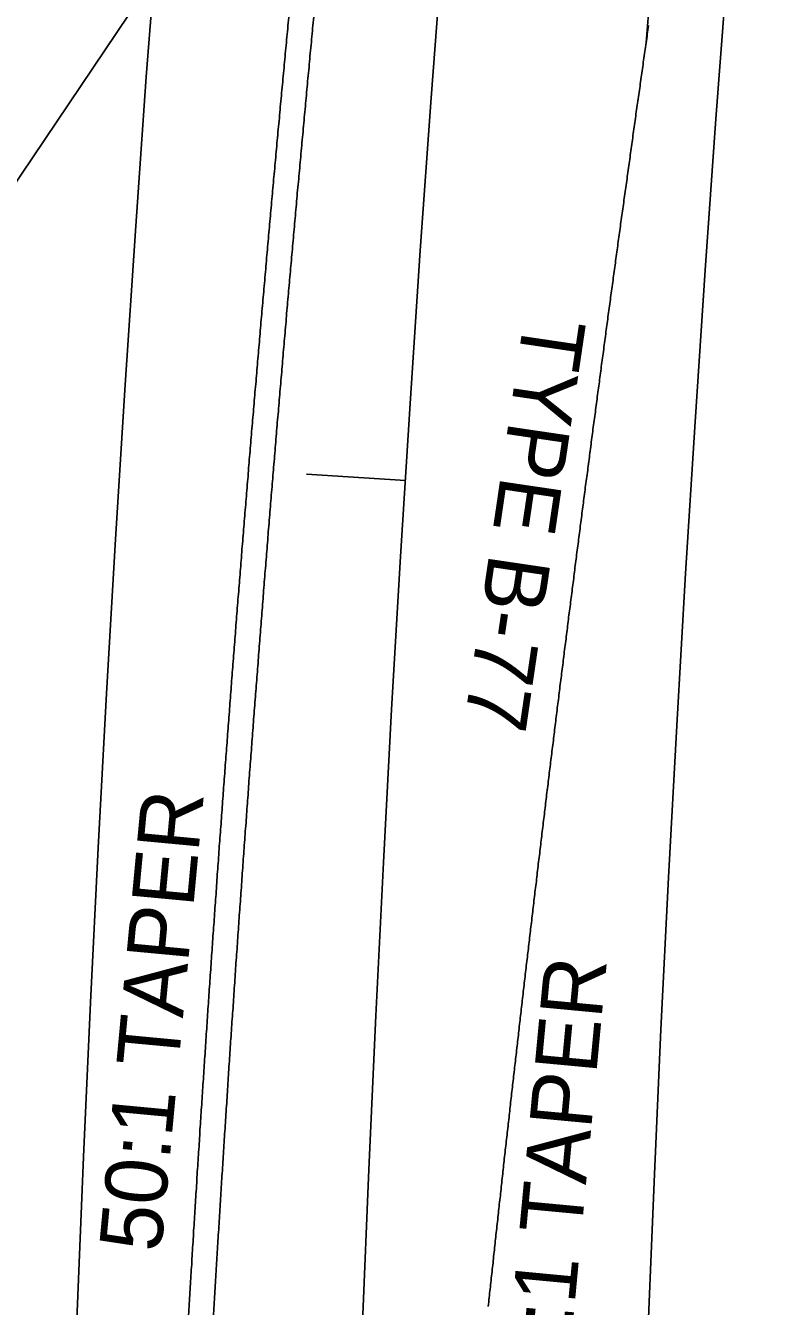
# Model space of a CAD drawing. Extents: x 2389694 to 2405615, y 547005 to 573532.
# Drawn here: x 2400126.8 to 2400187.8, y 568149.3 to 568252.4 of the extents above; entities that cross this region are included whole.
import ezdxf

# ---------------------------------------------------------------- set-up
doc = ezdxf.new("R2010")
doc.units = 0
for name, color, linetype in [('Prop Cable Guiderail Single Face', 7, 'Continuous'), ('Prop Dimension', 7, 'Continuous'), ('Prop Dimension Text', 7, 'Continuous'), ('Prop EOT', 7, 'Continuous'), ('Prop Guardrail', 7, 'Continuous'), ('Prop Horizontal Alignment', 7, 'Continuous'), ('Prop Horizontal Alignment Tick Large', 7, 'Continuous')]:
    doc.layers.add(name, color=color, linetype=linetype)

msp = doc.modelspace()

# ---------------------------------------------------------------- linework, layer by layer
at = {"layer": 'Prop Cable Guiderail Single Face'}
for points in [[(2400150.24, 568255.82), (2400150.2, 568255.35), (2400150.11, 568254.45), (2400150.02, 568253.55), (2400149.94, 568252.65), (2400149.85, 568251.75), (2400149.77, 568250.85), (2400149.68, 568249.95), (2400149.6, 568249.05), (2400149.51, 568248.15), (2400149.43, 568247.25), (2400149.35, 568246.35), (2400149.26, 568245.46), (2400149.18, 568244.55), (2400149.1, 568243.65), (2400149.01, 568242.75), (2400148.93, 568241.85), (2400148.85, 568240.95), (2400148.77, 568240.05), (2400148.68, 568239.15), (2400148.6, 568238.25), (2400148.52, 568237.35), (2400148.44, 568236.45), (2400148.36, 568235.55), (2400148.28, 568234.64), (2400148.2, 568233.74)], [(2400148.2, 568233.74), (2400148.12, 568232.84), (2400148.04, 568231.94), (2400147.96, 568231.04), (2400147.88, 568230.14), (2400147.8, 568229.24), (2400147.73, 568228.34), (2400147.65, 568227.44), (2400147.57, 568226.54), (2400147.49, 568225.64), (2400147.42, 568224.73), (2400147.34, 568223.83), (2400147.26, 568222.93), (2400147.19, 568222.03), (2400147.11, 568221.13), (2400147.03, 568220.23), (2400146.96, 568219.33), (2400146.88, 568218.43), (2400146.81, 568217.53), (2400146.73, 568216.63), (2400146.66, 568215.73), (2400146.58, 568214.82), (2400146.51, 568213.92), (2400146.44, 568213.02), (2400146.36, 568212.11), (2400146.29, 568211.21), (2400146.22, 568210.31), (2400146.15, 568209.41), (2400146.07, 568208.51), (2400146, 568207.61), (2400145.93, 568206.71), (2400145.86, 568205.81), (2400145.79, 568204.9), (2400145.72, 568204), (2400145.65, 568203.1), (2400145.58, 568202.2), (2400145.51, 568201.3), (2400145.44, 568200.39), (2400145.37, 568199.49), (2400145.3, 568198.59), (2400145.23, 568197.69), (2400145.16, 568196.79), (2400145.09, 568195.89), (2400145.02, 568194.98), (2400144.96, 568194.08), (2400144.89, 568193.18), (2400144.82, 568192.28), (2400144.75, 568191.37), (2400144.69, 568190.47), (2400144.62, 568189.57), (2400144.56, 568188.67), (2400144.49, 568187.77), (2400144.42, 568186.87), (2400144.36, 568185.97), (2400144.29, 568185.06), (2400144.23, 568184.15), (2400144.17, 568183.25), (2400144.1, 568182.35), (2400144.04, 568181.45), (2400143.97, 568180.55), (2400143.91, 568179.65), (2400143.85, 568178.74), (2400143.79, 568177.84), (2400143.72, 568176.94), (2400143.66, 568176.04), (2400143.6, 568175.13), (2400143.54, 568174.23), (2400143.48, 568173.33), (2400143.41, 568172.42), (2400143.35, 568171.52), (2400143.29, 568170.62), (2400143.23, 568169.72), (2400143.17, 568168.82), (2400143.11, 568167.91), (2400143.05, 568167.01)], [(2400143.05, 568167.01), (2400143, 568166.11), (2400142.94, 568165.2), (2400142.88, 568164.3), (2400142.82, 568163.4), (2400142.76, 568162.49), (2400142.7, 568161.59), (2400142.65, 568160.69), (2400142.59, 568159.79), (2400142.53, 568158.89), (2400142.48, 568157.98), (2400142.42, 568157.08), (2400142.37, 568156.18), (2400142.31, 568155.27), (2400142.25, 568154.36), (2400142.2, 568153.46), (2400142.14, 568152.56), (2400142.09, 568151.66), (2400142.04, 568150.76), (2400141.98, 568149.85), (2400141.93, 568148.95), (2400141.87, 568148.05), (2400141.82, 568147.15), (2400141.77, 568146.24), (2400141.72, 568145.34), (2400141.66, 568144.43), (2400141.61, 568143.53), (2400141.56, 568142.62), (2400141.51, 568141.72), (2400141.46, 568140.82), (2400141.41, 568139.92), (2400141.35, 568139.01), (2400141.3, 568138.11), (2400141.25, 568137.21), (2400141.2, 568136.31), (2400141.16, 568135.4), (2400141.11, 568134.49), (2400141.06, 568133.59), (2400141.01, 568132.69), (2400140.96, 568131.78), (2400140.91, 568130.88), (2400140.86, 568129.98), (2400140.82, 568129.07), (2400140.77, 568128.17), (2400140.72, 568127.27), (2400140.68, 568126.37), (2400140.63, 568125.46), (2400140.58, 568124.55), (2400140.54, 568123.65), (2400140.49, 568122.74), (2400140.45, 568121.84), (2400140.4, 568120.94), (2400140.36, 568120.04), (2400140.31, 568119.13), (2400140.27, 568118.23), (2400140.22, 568117.33), (2400140.18, 568116.42), (2400140.14, 568115.52), (2400140.09, 568114.61), (2400140.05, 568113.7), (2400140.01, 568112.8), (2400139.97, 568111.9), (2400139.92, 568110.99), (2400139.88, 568110.09), (2400139.84, 568109.19), (2400139.8, 568108.28), (2400139.76, 568107.38), (2400139.72, 568106.48), (2400139.68, 568105.58), (2400139.64, 568104.66), (2400139.6, 568103.76), (2400139.56, 568102.86), (2400139.52, 568101.95), (2400139.48, 568101.05), (2400139.44, 568100.14)]]:
    msp.add_spline(points, degree=3, dxfattribs=at)
at = {"layer": 'Prop Dimension'}
msp.add_line((2400163.47, 568295.43), (2400065.62, 568150.18), dxfattribs=at)
at = {"layer": 'Prop EOT'}
msp.add_line((2400176.75, 568251.01), (2400179.81, 568287.55), dxfattribs=at)
for radius, start in [(2923, 119.41161), (2877, 119.41161), (2947, 148.75529)]:
    msp.add_arc((2403051.7, 568034.46), radius, start, 180.94658, dxfattribs=at)
for points in [[(2400152.89, 568300.53), (2400152.79, 568299.63), (2400152.69, 568298.74), (2400152.59, 568297.84), (2400152.49, 568296.94), (2400152.39, 568296.04), (2400152.29, 568295.13), (2400152.19, 568294.24), (2400152.09, 568293.34), (2400151.99, 568292.44), (2400151.9, 568291.54), (2400151.8, 568290.64), (2400151.7, 568289.74), (2400151.6, 568288.85), (2400151.51, 568287.95), (2400151.41, 568287.05), (2400151.31, 568286.15), (2400151.22, 568285.24), (2400151.12, 568284.34), (2400151.03, 568283.44), (2400150.93, 568282.55), (2400150.84, 568281.65), (2400150.74, 568280.75), (2400150.65, 568279.85), (2400150.55, 568278.95), (2400150.46, 568278.05), (2400150.37, 568277.15), (2400150.27, 568276.25), (2400150.18, 568275.34), (2400150.09, 568274.45), (2400150, 568273.55), (2400149.9, 568272.65), (2400149.81, 568271.75), (2400149.72, 568270.85), (2400149.63, 568269.95), (2400149.54, 568269.05), (2400149.45, 568268.15), (2400149.36, 568267.25), (2400149.27, 568266.35), (2400149.18, 568265.44), (2400149.09, 568264.54), (2400149, 568263.64), (2400148.91, 568262.75), (2400148.82, 568261.85), (2400148.73, 568260.95), (2400148.64, 568260.05), (2400148.56, 568259.15), (2400148.47, 568258.25), (2400148.38, 568257.35), (2400148.29, 568256.45), (2400148.21, 568255.54), (2400148.12, 568254.64), (2400148.03, 568253.74), (2400147.95, 568252.84), (2400147.86, 568251.94), (2400147.78, 568251.04), (2400147.69, 568250.14), (2400147.61, 568249.24), (2400147.52, 568248.34), (2400147.44, 568247.44), (2400147.35, 568246.54), (2400147.27, 568245.64), (2400147.19, 568244.73), (2400147.1, 568243.83), (2400147.02, 568242.93), (2400146.94, 568242.03), (2400146.86, 568241.13), (2400146.77, 568240.23), (2400146.69, 568239.33), (2400146.61, 568238.43), (2400146.53, 568237.53), (2400146.45, 568236.63), (2400146.37, 568235.73), (2400146.29, 568234.82), (2400146.21, 568233.92)], [(2400176.95, 568252.4), (2400176.85, 568251.71), (2400176.75, 568251.01), (2400176.65, 568250.32), (2400176.55, 568249.62), (2400176.46, 568248.93), (2400176.36, 568248.24), (2400176.26, 568247.54), (2400176.16, 568246.85), (2400176.06, 568246.16), (2400175.96, 568245.46), (2400175.87, 568244.77), (2400175.77, 568244.07), (2400175.67, 568243.38), (2400175.57, 568242.68), (2400175.48, 568241.98), (2400175.38, 568241.29), (2400175.28, 568240.59), (2400175.19, 568239.9), (2400175.09, 568239.21), (2400174.99, 568238.51), (2400174.9, 568237.82), (2400174.8, 568237.13), (2400174.7, 568236.43), (2400174.61, 568235.73), (2400174.51, 568235.03), (2400174.42, 568234.34), (2400174.32, 568233.65), (2400174.23, 568232.95), (2400174.13, 568232.26), (2400174.04, 568231.57), (2400173.94, 568230.87), (2400173.85, 568230.17), (2400173.75, 568229.47), (2400173.66, 568228.78), (2400173.57, 568228.09), (2400173.47, 568227.39), (2400173.38, 568226.7), (2400173.29, 568225.99), (2400173.19, 568225.3), (2400173.1, 568224.61), (2400173.01, 568223.91), (2400172.91, 568223.22), (2400172.82, 568222.53), (2400172.73, 568221.82), (2400172.64, 568221.13), (2400172.54, 568220.43), (2400172.45, 568219.74), (2400172.36, 568219.05), (2400172.27, 568218.34), (2400172.18, 568217.65), (2400172.09, 568216.95), (2400172, 568216.26), (2400171.9, 568215.57), (2400171.81, 568214.86), (2400171.72, 568214.17), (2400171.63, 568213.48), (2400171.54, 568212.78), (2400171.45, 568212.09), (2400171.36, 568211.38), (2400171.27, 568210.69), (2400171.18, 568210), (2400171.09, 568209.3), (2400171, 568208.6), (2400170.92, 568207.9), (2400170.83, 568207.21), (2400170.74, 568206.52), (2400170.65, 568205.81), (2400170.56, 568205.12), (2400170.47, 568204.43), (2400170.39, 568203.73), (2400170.3, 568203.03), (2400170.21, 568202.33), (2400170.12, 568201.64), (2400170.04, 568200.94)], [(2400146.21, 568233.92), (2400146.13, 568233.02), (2400146.05, 568232.12), (2400145.97, 568231.21), (2400145.89, 568230.31), (2400145.81, 568229.41), (2400145.73, 568228.51), (2400145.66, 568227.61), (2400145.58, 568226.71), (2400145.5, 568225.81), (2400145.42, 568224.9), (2400145.35, 568224), (2400145.27, 568223.1), (2400145.19, 568222.2), (2400145.12, 568221.3), (2400145.04, 568220.4), (2400144.96, 568219.49), (2400144.89, 568218.59), (2400144.81, 568217.69), (2400144.74, 568216.79), (2400144.67, 568215.89), (2400144.59, 568214.98), (2400144.52, 568214.08), (2400144.44, 568213.18), (2400144.37, 568212.28), (2400144.3, 568211.38), (2400144.22, 568210.47), (2400144.15, 568209.57), (2400144.08, 568208.67), (2400144.01, 568207.77), (2400143.94, 568206.87), (2400143.86, 568205.97), (2400143.79, 568205.06), (2400143.72, 568204.15), (2400143.65, 568203.25), (2400143.58, 568202.35), (2400143.51, 568201.45), (2400143.44, 568200.55), (2400143.37, 568199.65), (2400143.3, 568198.75), (2400143.23, 568197.84), (2400143.17, 568196.94), (2400143.1, 568196.04), (2400143.03, 568195.13), (2400142.96, 568194.23), (2400142.89, 568193.33), (2400142.83, 568192.42), (2400142.76, 568191.52), (2400142.69, 568190.62), (2400142.63, 568189.72), (2400142.56, 568188.82), (2400142.5, 568187.91), (2400142.43, 568187.01), (2400142.36, 568186.11), (2400142.3, 568185.2), (2400142.23, 568184.3), (2400142.17, 568183.39), (2400142.11, 568182.49), (2400142.04, 568181.59), (2400141.98, 568180.69), (2400141.92, 568179.79), (2400141.85, 568178.88), (2400141.79, 568177.98), (2400141.73, 568177.08), (2400141.67, 568176.18), (2400141.6, 568175.27), (2400141.54, 568174.36), (2400141.48, 568173.46), (2400141.42, 568172.56), (2400141.36, 568171.66), (2400141.3, 568170.75), (2400141.24, 568169.85), (2400141.18, 568168.95), (2400141.12, 568168.05), (2400141.06, 568167.14)], [(2400170.04, 568200.94), (2400169.95, 568200.24), (2400169.86, 568199.55), (2400169.77, 568198.86), (2400169.69, 568198.15), (2400169.6, 568197.46), (2400169.51, 568196.76), (2400169.43, 568196.06), (2400169.34, 568195.37), (2400169.26, 568194.67), (2400169.17, 568193.97), (2400169.08, 568193.27), (2400169, 568192.58), (2400168.91, 568191.88), (2400168.83, 568191.18), (2400168.74, 568190.49), (2400168.66, 568189.79), (2400168.58, 568189.09), (2400168.49, 568188.4), (2400168.41, 568187.69), (2400168.32, 568187), (2400168.24, 568186.31), (2400168.16, 568185.6), (2400168.07, 568184.91), (2400167.99, 568184.21), (2400167.91, 568183.51), (2400167.82, 568182.82), (2400167.74, 568182.12), (2400167.66, 568181.42), (2400167.58, 568180.73), (2400167.49, 568180.02), (2400167.41, 568179.33), (2400167.33, 568178.63), (2400167.25, 568177.93), (2400167.17, 568177.24), (2400167.08, 568176.54), (2400167, 568175.84), (2400166.92, 568175.15), (2400166.84, 568174.44), (2400166.76, 568173.75), (2400166.68, 568173.04), (2400166.6, 568172.35), (2400166.52, 568171.66), (2400166.44, 568170.95), (2400166.36, 568170.26), (2400166.28, 568169.55), (2400166.2, 568168.86), (2400166.12, 568168.17), (2400166.04, 568167.46), (2400165.96, 568166.77), (2400165.88, 568166.07), (2400165.8, 568165.37), (2400165.73, 568164.67), (2400165.65, 568163.97), (2400165.57, 568163.27), (2400165.49, 568162.58), (2400165.41, 568161.88), (2400165.33, 568161.18), (2400165.26, 568160.48), (2400165.18, 568159.78), (2400165.1, 568159.09), (2400165.03, 568158.38), (2400164.95, 568157.69), (2400164.87, 568156.99), (2400164.8, 568156.29), (2400164.72, 568155.59), (2400164.64, 568154.89), (2400164.57, 568154.19), (2400164.49, 568153.5), (2400164.42, 568152.79), (2400164.34, 568152.1), (2400164.26, 568151.39), (2400164.19, 568150.7), (2400164.11, 568150), (2400164.04, 568149.3)], [(2400141.06, 568167.14), (2400141, 568166.24), (2400140.94, 568165.33), (2400140.88, 568164.43), (2400140.82, 568163.52), (2400140.77, 568162.62), (2400140.71, 568161.72), (2400140.65, 568160.82), (2400140.59, 568159.91), (2400140.54, 568159.01), (2400140.48, 568158.11), (2400140.42, 568157.2), (2400140.37, 568156.3), (2400140.31, 568155.39), (2400140.26, 568154.49), (2400140.2, 568153.58), (2400140.15, 568152.68), (2400140.09, 568151.78), (2400140.04, 568150.88), (2400139.98, 568149.97), (2400139.93, 568149.07), (2400139.88, 568148.17), (2400139.82, 568147.26), (2400139.77, 568146.36), (2400139.72, 568145.46), (2400139.67, 568144.54), (2400139.61, 568143.64), (2400139.56, 568142.74), (2400139.51, 568141.83), (2400139.46, 568140.93), (2400139.41, 568140.03), (2400139.36, 568139.13), (2400139.31, 568138.22), (2400139.26, 568137.32), (2400139.21, 568136.42), (2400139.16, 568135.51), (2400139.11, 568134.6), (2400139.06, 568133.7), (2400139.01, 568132.79), (2400138.96, 568131.89), (2400138.91, 568130.99), (2400138.87, 568130.08), (2400138.82, 568129.18), (2400138.77, 568128.28), (2400138.73, 568127.37), (2400138.68, 568126.47), (2400138.63, 568125.57), (2400138.59, 568124.65), (2400138.54, 568123.75), (2400138.49, 568122.84), (2400138.45, 568121.94), (2400138.4, 568121.04), (2400138.36, 568120.13), (2400138.31, 568119.23), (2400138.27, 568118.33), (2400138.23, 568117.42), (2400138.18, 568116.52), (2400138.14, 568115.62), (2400138.1, 568114.7), (2400138.05, 568113.8), (2400138.01, 568112.89), (2400137.97, 568111.99), (2400137.93, 568111.09), (2400137.89, 568110.18), (2400137.84, 568109.28), (2400137.8, 568108.38), (2400137.76, 568107.47), (2400137.72, 568106.57), (2400137.68, 568105.66), (2400137.64, 568104.75), (2400137.6, 568103.85), (2400137.56, 568102.94), (2400137.52, 568102.04), (2400137.48, 568101.13), (2400137.45, 568100.23)]]:
    msp.add_spline(points, degree=3, dxfattribs=at)
at = {"layer": 'Prop Guardrail'}
for points in [[(2400176.95, 568252.4), (2400176.85, 568251.71), (2400176.75, 568251.01), (2400176.65, 568250.32), (2400176.55, 568249.62), (2400176.46, 568248.93), (2400176.36, 568248.24), (2400176.26, 568247.54), (2400176.16, 568246.85), (2400176.06, 568246.16), (2400175.96, 568245.46), (2400175.87, 568244.77), (2400175.77, 568244.07), (2400175.67, 568243.38), (2400175.57, 568242.68), (2400175.48, 568241.98), (2400175.38, 568241.29), (2400175.28, 568240.59), (2400175.19, 568239.9), (2400175.09, 568239.21), (2400174.99, 568238.51), (2400174.9, 568237.82), (2400174.8, 568237.13), (2400174.7, 568236.43), (2400174.61, 568235.73), (2400174.51, 568235.03), (2400174.42, 568234.34), (2400174.32, 568233.65), (2400174.23, 568232.95), (2400174.13, 568232.26), (2400174.04, 568231.57), (2400173.94, 568230.87), (2400173.85, 568230.17), (2400173.75, 568229.47), (2400173.66, 568228.78), (2400173.57, 568228.09), (2400173.47, 568227.39), (2400173.38, 568226.7), (2400173.29, 568225.99), (2400173.19, 568225.3), (2400173.1, 568224.61), (2400173.01, 568223.91), (2400172.91, 568223.22), (2400172.82, 568222.53), (2400172.73, 568221.82), (2400172.64, 568221.13), (2400172.54, 568220.43), (2400172.45, 568219.74), (2400172.36, 568219.05), (2400172.27, 568218.34), (2400172.18, 568217.65), (2400172.09, 568216.95), (2400172, 568216.26), (2400171.9, 568215.57), (2400171.81, 568214.86), (2400171.72, 568214.17), (2400171.63, 568213.48), (2400171.54, 568212.78), (2400171.45, 568212.09), (2400171.36, 568211.38), (2400171.27, 568210.69), (2400171.18, 568210), (2400171.09, 568209.3), (2400171, 568208.6), (2400170.92, 568207.9), (2400170.83, 568207.21), (2400170.74, 568206.52), (2400170.65, 568205.81), (2400170.56, 568205.12), (2400170.47, 568204.43), (2400170.39, 568203.73), (2400170.3, 568203.03), (2400170.21, 568202.33), (2400170.12, 568201.64), (2400170.04, 568200.94)], [(2400170.04, 568200.94), (2400169.95, 568200.24), (2400169.86, 568199.55), (2400169.77, 568198.86), (2400169.69, 568198.15), (2400169.6, 568197.46), (2400169.51, 568196.76), (2400169.43, 568196.06), (2400169.34, 568195.37), (2400169.26, 568194.67), (2400169.17, 568193.97), (2400169.08, 568193.27), (2400169, 568192.58), (2400168.91, 568191.88), (2400168.83, 568191.18), (2400168.74, 568190.49), (2400168.66, 568189.79), (2400168.58, 568189.09), (2400168.49, 568188.4), (2400168.41, 568187.69), (2400168.32, 568187), (2400168.24, 568186.31), (2400168.16, 568185.6), (2400168.07, 568184.91), (2400167.99, 568184.21), (2400167.91, 568183.51), (2400167.82, 568182.82), (2400167.74, 568182.12), (2400167.66, 568181.42), (2400167.58, 568180.73), (2400167.49, 568180.02), (2400167.41, 568179.33), (2400167.33, 568178.63), (2400167.25, 568177.93), (2400167.17, 568177.24), (2400167.08, 568176.54), (2400167, 568175.84), (2400166.92, 568175.15), (2400166.84, 568174.44), (2400166.76, 568173.75), (2400166.68, 568173.04), (2400166.6, 568172.35), (2400166.52, 568171.66), (2400166.44, 568170.95), (2400166.36, 568170.26), (2400166.28, 568169.55), (2400166.2, 568168.86), (2400166.12, 568168.17), (2400166.04, 568167.46), (2400165.96, 568166.77), (2400165.88, 568166.07), (2400165.8, 568165.37), (2400165.73, 568164.67), (2400165.65, 568163.97), (2400165.57, 568163.27), (2400165.49, 568162.58), (2400165.41, 568161.88), (2400165.33, 568161.18), (2400165.26, 568160.48), (2400165.18, 568159.78), (2400165.1, 568159.09), (2400165.03, 568158.38), (2400164.95, 568157.69), (2400164.87, 568156.99), (2400164.8, 568156.29), (2400164.72, 568155.59), (2400164.64, 568154.89), (2400164.57, 568154.19), (2400164.49, 568153.5), (2400164.42, 568152.79), (2400164.34, 568152.1), (2400164.26, 568151.39), (2400164.19, 568150.7), (2400164.11, 568150), (2400164.04, 568149.3)]]:
    msp.add_spline(points, degree=3, dxfattribs=at)
at = {"layer": 'Prop Horizontal Alignment'}
msp.add_arc((2403051.7, 568034.46), 2900, 119.41161, 180.94658, dxfattribs=at)
at = {"layer": 'Prop Horizontal Alignment Tick Large'}
msp.add_line((2400157.38, 568215.78), (2400149.39, 568216.28), dxfattribs=at)

# ---------------------------------------------------------------- texts
at = {"layer": 'Prop Dimension Text'}
for s, rotation, p in [('TYPE B-77', 261.5853, (2400166.96, 568229.13)), ('50:1 TAPER', 84.6382, (2400137.67, 568153.59)), ('15:1 TAPER', 84.6382, (2400170.13, 568140.17))]:
    msp.add_text(s, height=5, rotation=rotation, dxfattribs=at).set_placement(p)

doc.saveas('drawing.dxf')
